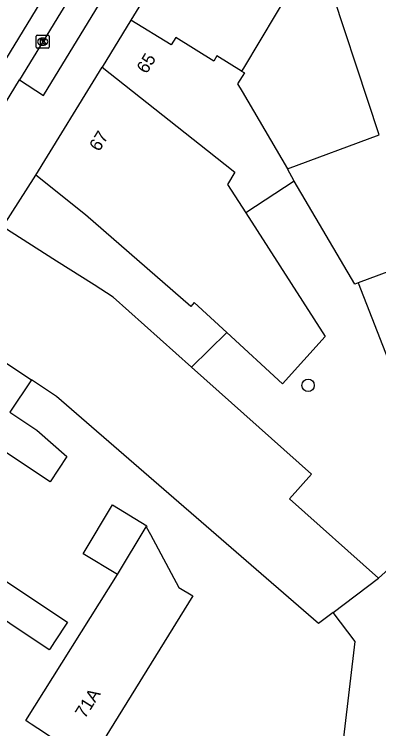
# Model space of a CAD drawing. Extents: x 160356 to 161355, y 381727 to 382845.
# Drawn here: x 160852.7 to 160881.3, y 382642.2 to 382698.3 of the extents above; entities that cross this region are included whole.
import ezdxf

# ---------------------------------------------------------------- set-up
doc = ezdxf.new("R2010")
doc.units = 0
for name, color, linetype in [('IMGEO_Boom', 7, 'Continuous'), ('IMGEO_Kolk', 7, 'Continuous'), ('IMGEO_Pand', 7, 'Continuous'), ('IMGEO_Pand_nummerreeks', 7, 'Continuous'), ('IMGEO_Rijbaan_lokaal_gesloten', 7, 'Continuous'), ('IMGEO_Voetpad_open', 7, 'Continuous')]:
    doc.layers.add(name, color=color, linetype=linetype)

msp = doc.modelspace()

# ---------------------------------------------------------------- linework, layer by layer
at = {"layer": 'IMGEO_Boom'}
msp.add_circle((160875.73, 382669.169), 0.489, dxfattribs=at)
at = {"layer": 'IMGEO_Kolk'}
for p, q in [((160854.458, 382696.642), (160855.31, 382696.642)), ((160854.383, 382695.716), (160854.383, 382696.568)), ((160854.871, 382696.422), (160854.896, 382696.422)), ((160855.384, 382696.568), (160855.384, 382695.716)), ((160855.31, 382695.642), (160854.458, 382695.642)), ((160854.894, 382695.862), (160854.869, 382695.862))]:
    msp.add_line(p, q, dxfattribs=at)
for points in [[(160854.458, 382696.642), (160855.31, 382696.642)], [(160854.383, 382695.716), (160854.383, 382696.568)], [(160854.704, 382696.342), (160854.827, 382696.342), (160854.827, 382696.191), (160854.957, 382696.342), (160855.121, 382696.342), (160854.975, 382696.191), (160855.128, 382695.942), (160854.976, 382695.942), (160854.891, 382696.106), (160854.827, 382696.039), (160854.827, 382695.942), (160854.704, 382695.942), (160854.704, 382696.342)], [(160855.384, 382696.568), (160855.384, 382695.716)], [(160855.31, 382695.642), (160854.458, 382695.642)]]:
    msp.add_lwpolyline(points, dxfattribs=at)
for centre, start, end in [((160854.46, 382696.566), 91.552, 178.448), ((160854.46, 382696.566), 91.552, 178.448), ((160855.308, 382696.566), 1.552, 88.448), ((160855.308, 382696.566), 1.552, 88.448), ((160854.46, 382695.718), 181.552, 268.448), ((160854.46, 382695.718), 181.552, 268.448), ((160855.308, 382695.718), 271.552, 358.448), ((160855.308, 382695.718), 271.552, 358.448)]:
    msp.add_arc(centre, 0.0765, start, end, dxfattribs=at)
for centre, major_axis, ratio, start_param, end_param in [((160854.87, 382696.142), (-0.387, 0.002), 0.722429, 4.712389, 7.853982), ((160854.895, 382696.142), (-0.39, 0.002), 0.717154, 1.570796, 4.712389)]:
    msp.add_ellipse(centre, major_axis=major_axis, ratio=ratio, start_param=start_param, end_param=end_param, dxfattribs=at)
at = {"layer": 'IMGEO_Pand'}
for points in [[(160873.263, 382716.474), (160861.816, 382697.826)], [(160881.179, 382705.816), (160878.702, 382704.482), (160875.988, 382703.02), (160874.499, 382700.524), (160870.645, 382694.061), (160870.513, 382693.84)], [(160874.111, 382686.151), (160881.324, 382688.833), (160876.834, 382702.406), (160881.767, 382704.037)], [(160861.816, 382697.826), (160859.553, 382694.139)], [(160870.513, 382693.84), (160868.575, 382695.03), (160868.327, 382694.626), (160865.336, 382696.462), (160864.981, 382695.884), (160861.816, 382697.826)], [(160854.346, 382685.657), (160859.553, 382694.139)], [(160859.553, 382694.139), (160867.823, 382687.596), (160869.976, 382685.897), (160869.389, 382684.94), (160870.831, 382682.702)], [(160870.513, 382693.84), (160870.728, 382693.708), (160870.195, 382692.841), (160870.552, 382692.232), (160874.111, 382686.151)], [(160874.64, 382685.189), (160874.111, 382686.151)], [(160869.34, 382673.327), (160866.794, 382675.665), (160866.523, 382675.363), (160858.257, 382682.542), (160854.346, 382685.657)], [(160874.64, 382685.189), (160870.831, 382682.702)], [(160879.652, 382677.206), (160879.401, 382677.113), (160874.64, 382685.189)], [(160870.831, 382682.702), (160877.073, 382673.015), (160873.733, 382669.294), (160869.34, 382673.327)], [(160866.586, 382670.603), (160860.42, 382676.102), (160858.927, 382677.047), (160855.974, 382678.929), (160851.757, 382681.615)], [(160885.45, 382679.363), (160879.652, 382677.206)], [(160879.652, 382677.206), (160882.231, 382670.653), (160884.442, 382671.476), (160885.752, 382667.506), (160886.239, 382667.667)], [(160846.908, 382674.292), (160853.996, 382669.599)], [(160866.586, 382670.603), (160875.997, 382662.211), (160874.266, 382660.27), (160881.262, 382654.031)], [(160853.996, 382669.599), (160852.311, 382667.055), (160854.417, 382665.651), (160856.779, 382663.58), (160855.471, 382661.605), (160850.766, 382664.721), (160849.15, 382662.281)], [(160877.706, 382651.351), (160876.539, 382650.472), (160855.964, 382668.296), (160853.996, 382669.599)], [(160860.751, 382654.325), (160858.062, 382655.949), (160860.375, 382659.78), (160863.064, 382658.156), (160863.016, 382658.076)], [(160863.016, 382658.076), (160863.342, 382657.466), (160865.568, 382653.308), (160866.679, 382652.642), (160858.551, 382639.538), (160854.499, 382642.239), (160853.994, 382642.576), (160853.754, 382642.736), (160853.558, 382642.867), (160860.751, 382654.325)], [(160860.751, 382654.325), (160863.016, 382658.076)], [(160881.262, 382654.031), (160884.571, 382656.984), (160891.341, 382656.163), (160892.484, 382657.38), (160893.399, 382657.271), (160898.334, 382656.683)], [(160850.626, 382654.697), (160856.84, 382650.583), (160855.825, 382649.05), (160855.441, 382648.47), (160855.408, 382648.42), (160849.194, 382652.535), (160846.633, 382654.231), (160844.858, 382651.55), (160843.361, 382652.541)], [(160877.706, 382651.351), (160881.262, 382654.031)], [(160888.405, 382615.02), (160883.21, 382615.634), (160878.245, 382616.221), (160875.166, 382616.585), (160875.46, 382619.068), (160875.699, 382619.04), (160875.793, 382619.835), (160875.962, 382619.816), (160879.42, 382649.077), (160877.706, 382651.351)]]:
    msp.add_lwpolyline(points, dxfattribs=at)
at = {"layer": 'IMGEO_Rijbaan_lokaal_gesloten'}
for points in [[(160845.1, 382683.493), (160863.665, 382713.93), (160865.2, 382713.025)], [(160860.574, 382705.452), (160853.065, 382693.158)], [(160846.785, 382682.858), (160853.065, 382693.158)]]:
    msp.add_lwpolyline(points, dxfattribs=at)
at = {"layer": 'IMGEO_Voetpad_open'}
for points in [[(160853.065, 382693.158), (160854.958, 382691.924), (160862.512, 382704.309), (160860.574, 382705.452)], [(160851.757, 382681.615), (160854.346, 382685.657)], [(160869.34, 382673.327), (160866.586, 382670.603)]]:
    msp.add_lwpolyline(points, dxfattribs=at)

# ---------------------------------------------------------------- texts
at = {"layer": 'IMGEO_Pand_nummerreeks'}
for s, rotation, p in [('65', 58.4589, (160863.048, 382693.562)), ('67', 58.5276, (160859.326, 382687.462)), ('71A', 57.7771, (160858.206, 382642.962))]:
    msp.add_text(s, height=1, rotation=rotation, dxfattribs=at).set_placement(p)

doc.saveas('drawing.dxf')
